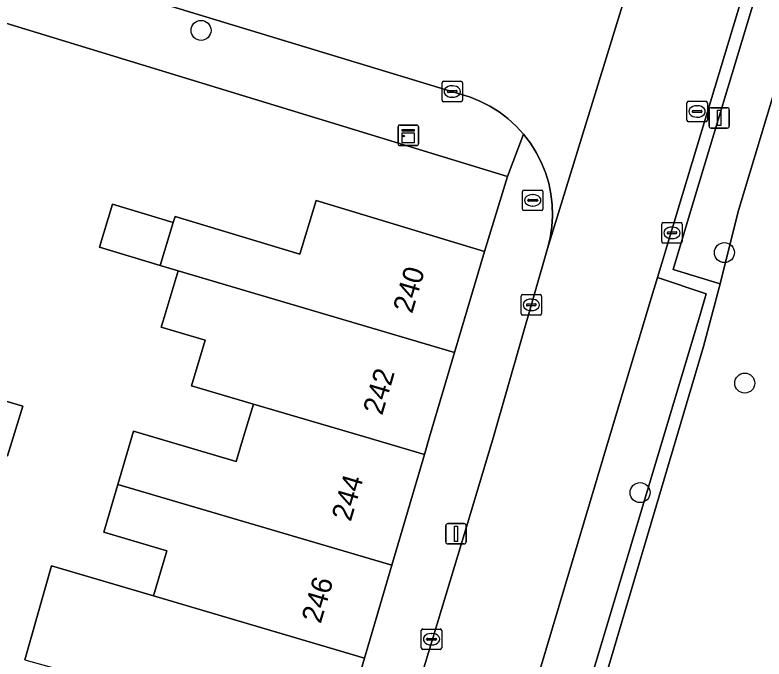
# Model space of a CAD drawing. Extents: x 161084 to 161928, y 385354 to 386522.
# Drawn here: x 161777.84 to 161814.48, y 385489.13 to 385520.65 of the extents above; entities that cross this region are included whole.
import ezdxf

# ---------------------------------------------------------------- set-up
doc = ezdxf.new("R2010")
doc.units = 0
for name, color, linetype in [('IMGEO_Berm_groen', 7, 'Continuous'), ('IMGEO_Boom', 7, 'Continuous'), ('IMGEO_Brandkraan', 7, 'Continuous'), ('IMGEO_Erf', 7, 'Continuous'), ('IMGEO_Groenvoorziening', 7, 'Continuous'), ('IMGEO_Haag', 7, 'Continuous'), ('IMGEO_Kast', 7, 'Continuous'), ('IMGEO_Kolk', 7, 'Continuous'), ('IMGEO_Lichtmast', 7, 'Continuous'), ('IMGEO_Pand', 7, 'Continuous'), ('IMGEO_Pand_nummerreeks', 7, 'Continuous'), ('IMGEO_Parkeervlak_halfverhard', 7, 'Continuous'), ('IMGEO_Rijbaan_lokaal_open', 7, 'Continuous'), ('IMGEO_Rioolput', 7, 'Continuous'), ('IMGEO_Voetpad_open', 7, 'Continuous')]:
    doc.layers.add(name, color=color, linetype=linetype)

msp = doc.modelspace()

# ---------------------------------------------------------------- linework, layer by layer
at = {"layer": 'IMGEO_Berm_groen'}
msp.add_lwpolyline([(161848.199, 385627.039), (161851.849, 385628.792), (161852.899, 385629.296), (161853.927, 385643.629), (161854.018, 385644.839), (161854.228, 385647.835), (161853.097, 385647.902), (161852.678, 385647.929), (161852.218, 385647.959), (161811.076, 385511.69), (161810.035, 385508.189), (161812.346, 385507.5), (161813.227, 385511.04)], close=True, dxfattribs=at)
msp.add_lwpolyline([(161852.448, 385624.348), (161852.899, 385629.296), (161851.849, 385628.792), (161848.199, 385627.039), (161813.227, 385511.04), (161812.346, 385507.5), (161811.521, 385504.432), (161798.811, 385461.495)], dxfattribs=at)
at = {"layer": 'IMGEO_Boom'}
for centre in [(161786.944, 385519.899), (161812.546, 385509.022), (161813.542, 385502.634), (161808.42, 385497.275)]:
    msp.add_circle(centre, 0.489, dxfattribs=at)
at = {"layer": 'IMGEO_Brandkraan'}
for p, q in [((161802.671, 385511.156), (161802.671, 385512.008)), ((161802.746, 385512.082), (161803.598, 385512.082)), ((161803.672, 385512.008), (161803.672, 385511.156)), ((161802.973, 385511.625), (161803.371, 385511.625)), ((161803.159, 385511.862), (161803.184, 385511.862)), ((161802.93, 385511.576), (161802.93, 385511.588)), ((161803.368, 385511.539), (161802.97, 385511.539)), ((161803.182, 385511.302), (161803.157, 385511.302)), ((161803.414, 385511.588), (161803.414, 385511.576)), ((161803.598, 385511.082), (161802.746, 385511.082))]:
    msp.add_line(p, q, dxfattribs=at)
for points in [[(161802.671, 385511.156), (161802.671, 385512.008)], [(161802.746, 385512.082), (161803.598, 385512.082)], [(161803.672, 385512.008), (161803.672, 385511.156)], [(161803.598, 385511.082), (161802.746, 385511.082)]]:
    msp.add_lwpolyline(points, dxfattribs=at)
for centre, radius, start, end in [((161802.748, 385512.006), 0.0765, 91.552, 178.448), ((161802.748, 385512.006), 0.0765, 91.552, 178.448), ((161803.596, 385512.006), 0.0765, 1.552, 88.448), ((161803.596, 385512.006), 0.0765, 1.552, 88.448), ((161802.97, 385511.585), 0.0403, 85.8775, 175.7526), ((161803.375, 385511.587), 0.0386, 1.7309, 96.639), ((161802.967, 385511.575), 0.0366, 178.938, 274.7102), ((161803.371, 385511.582), 0.043, 264.8664, 352.4533), ((161802.748, 385511.158), 0.0765, 181.552, 268.448), ((161802.748, 385511.158), 0.0765, 181.552, 268.448), ((161803.596, 385511.158), 0.0765, 271.552, 358.448), ((161803.596, 385511.158), 0.0765, 271.552, 358.448)]:
    msp.add_arc(centre, radius, start, end, dxfattribs=at)
for centre, major_axis, ratio, start_param, end_param in [((161803.158, 385511.582), (-0.387, 0.002), 0.722429, 4.712389, 7.853982), ((161803.183, 385511.582), (-0.39, 0.002), 0.717154, 1.570796, 4.712389)]:
    msp.add_ellipse(centre, major_axis=major_axis, ratio=ratio, start_param=start_param, end_param=end_param, dxfattribs=at)
at = {"layer": 'IMGEO_Erf'}
for points in [[(161778.325, 385489.095), (161779.624, 385493.697), (161784.627, 385492.215), (161785.276, 385494.424), (161782.184, 385495.332), (161782.872, 385497.675), (161783.637, 385500.28), (161788.665, 385498.804), (161789.026, 385500), (161789.511, 385501.604), (161786.484, 385502.497), (161787.143, 385504.731), (161785.002, 385505.378), (161785.092, 385505.675), (161785.834, 385508.128), (161784.953, 385508.394), (161781.982, 385509.293), (161782.617, 385511.393), (161785.588, 385510.494), (161785.677, 385510.787), (161791.784, 385508.94), (161792.58, 385511.572), (161800.805, 385509.084), (161801.934, 385512.741), (161772.841, 385521.656)], [(161773.716, 385502.828), (161778.227, 385501.499), (161777.484, 385499.083)]]:
    msp.add_lwpolyline(points, dxfattribs=at)
at = {"layer": 'IMGEO_Groenvoorziening'}
for points in [[(161811.521, 385504.432), (161812.346, 385507.5), (161810.035, 385508.189), (161811.076, 385511.69), (161852.218, 385647.959), (161852.678, 385647.929), (161853, 385652.919), (161852.521, 385652.947), (161852.532, 385652.512), (161852.5, 385651.785), (161852.402, 385651.064), (161852.24, 385650.354), (161851.598, 385647.999), (161851.567, 385647.886), (161810.502, 385511.864), (161809.488, 385508.506), (161809.278, 385507.807), (161811.662, 385507.009), (161811.373, 385506.043), (161797.7, 385460.383), (161796.639, 385454.675), (161796.524, 385453.656), (161794.038, 385453.594)], [(161798.811, 385461.495), (161811.521, 385504.432)]]:
    msp.add_lwpolyline(points, dxfattribs=at)
at = {"layer": 'IMGEO_Haag'}
for points in [[(161811.521, 385504.432), (161812.346, 385507.5), (161810.035, 385508.189), (161811.076, 385511.69), (161852.218, 385647.959), (161852.678, 385647.929), (161853, 385652.919), (161852.521, 385652.947), (161852.532, 385652.512), (161852.5, 385651.785), (161852.402, 385651.064), (161852.24, 385650.354), (161851.598, 385647.999), (161851.567, 385647.886), (161810.502, 385511.864), (161809.488, 385508.506), (161809.278, 385507.807), (161811.662, 385507.009), (161811.373, 385506.043), (161797.7, 385460.383), (161796.639, 385454.675), (161796.524, 385453.656), (161794.038, 385453.594)], [(161798.811, 385461.495), (161811.521, 385504.432)]]:
    msp.add_lwpolyline(points, dxfattribs=at)
at = {"layer": 'IMGEO_Kast'}
for p, q in [((161796.656, 385515.264), (161797.497, 385515.264)), ((161797.497, 385515.264), (161796.656, 385515.264)), ((161796.581, 385514.339), (161796.581, 385515.18)), ((161796.581, 385515.18), (161796.581, 385514.339)), ((161797.581, 385515.189), (161797.581, 385514.348)), ((161797.581, 385514.348), (161797.581, 385515.189)), ((161797.506, 385514.264), (161796.665, 385514.264)), ((161796.665, 385514.264), (161797.506, 385514.264))]:
    msp.add_line(p, q, dxfattribs=at)
for points in [[(161796.776, 385515.054), (161797.376, 385515.054), (161797.376, 385514.969), (161796.776, 385514.969), (161796.776, 385515.054)], [(161796.776, 385514.879), (161797.376, 385514.879), (161797.376, 385514.39), (161796.776, 385514.39), (161796.776, 385514.879)]]:
    msp.add_lwpolyline(points, dxfattribs=at)
msp.add_circle((161796.86, 385514.728), 0.0377, dxfattribs=at)
for centre, start, end in [((161796.659, 385515.186), 92.4484, 184.2845), ((161796.659, 385515.186), 92.4484, 184.2845), ((161797.503, 385515.186), 2.4484, 94.2845), ((161797.503, 385515.186), 2.4484, 94.2845), ((161796.659, 385514.342), 182.4484, 274.2845), ((161796.659, 385514.342), 182.4484, 274.2845), ((161797.503, 385514.342), 272.4484, 4.2845), ((161797.503, 385514.342), 272.4484, 4.2845)]:
    msp.add_arc(centre, 0.0779, start, end, dxfattribs=at)
at = {"layer": 'IMGEO_Kolk'}
for p, q in [((161798.733, 385516.481), (161798.733, 385517.333)), ((161798.808, 385517.407), (161799.66, 385517.407)), ((161799.221, 385517.187), (161799.246, 385517.187)), ((161799.734, 385517.333), (161799.734, 385516.481)), ((161798.992, 385516.901), (161798.992, 385516.913)), ((161799.43, 385516.864), (161799.032, 385516.864)), ((161799.035, 385516.95), (161799.433, 385516.95)), ((161799.476, 385516.913), (161799.476, 385516.901)), ((161799.66, 385516.407), (161798.808, 385516.407)), ((161799.244, 385516.627), (161799.219, 385516.627)), ((161809.484, 385509.563), (161809.484, 385510.415)), ((161809.559, 385510.489), (161810.411, 385510.489)), ((161809.972, 385510.269), (161809.997, 385510.269)), ((161810.485, 385510.415), (161810.485, 385509.563)), ((161809.743, 385509.983), (161809.743, 385509.995)), ((161810.181, 385509.946), (161809.783, 385509.946)), ((161809.786, 385510.032), (161810.184, 385510.032)), ((161810.227, 385509.995), (161810.227, 385509.983)), ((161810.411, 385509.489), (161809.559, 385509.489)), ((161809.995, 385509.709), (161809.97, 385509.709)), ((161802.602, 385506.039), (161802.602, 385506.891)), ((161802.677, 385506.965), (161803.529, 385506.965)), ((161803.603, 385506.891), (161803.603, 385506.039)), ((161802.861, 385506.459), (161802.861, 385506.471)), ((161802.904, 385506.508), (161803.302, 385506.508)), ((161803.09, 385506.745), (161803.115, 385506.745)), ((161803.345, 385506.471), (161803.345, 385506.459)), ((161803.299, 385506.422), (161802.901, 385506.422)), ((161803.113, 385506.185), (161803.088, 385506.185)), ((161803.529, 385505.965), (161802.677, 385505.965)), ((161797.72, 385489.673), (161797.72, 385490.525)), ((161797.795, 385490.599), (161798.647, 385490.599)), ((161798.208, 385490.379), (161798.233, 385490.379)), ((161798.721, 385490.525), (161798.721, 385489.673)), ((161797.979, 385490.093), (161797.979, 385490.105)), ((161798.417, 385490.056), (161798.019, 385490.056)), ((161798.022, 385490.142), (161798.42, 385490.142)), ((161798.463, 385490.105), (161798.463, 385490.093)), ((161798.231, 385489.819), (161798.206, 385489.819)), ((161798.647, 385489.599), (161797.795, 385489.599))]:
    msp.add_line(p, q, dxfattribs=at)
for points in [[(161798.733, 385516.481), (161798.733, 385517.333)], [(161798.808, 385517.407), (161799.66, 385517.407)], [(161799.734, 385517.333), (161799.734, 385516.481)], [(161799.66, 385516.407), (161798.808, 385516.407)], [(161809.484, 385509.563), (161809.484, 385510.415)], [(161809.559, 385510.489), (161810.411, 385510.489)], [(161810.485, 385510.415), (161810.485, 385509.563)], [(161810.411, 385509.489), (161809.559, 385509.489)], [(161802.602, 385506.039), (161802.602, 385506.891)], [(161802.677, 385506.965), (161803.529, 385506.965)], [(161803.603, 385506.891), (161803.603, 385506.039)], [(161803.529, 385505.965), (161802.677, 385505.965)], [(161797.72, 385489.673), (161797.72, 385490.525)], [(161797.795, 385490.599), (161798.647, 385490.599)], [(161798.721, 385490.525), (161798.721, 385489.673)], [(161798.647, 385489.599), (161797.795, 385489.599)]]:
    msp.add_lwpolyline(points, dxfattribs=at)
for centre, radius, start, end in [((161798.81, 385517.331), 0.0765, 91.552, 178.448), ((161798.81, 385517.331), 0.0765, 91.552, 178.448), ((161799.658, 385517.331), 0.0765, 1.552, 88.448), ((161799.658, 385517.331), 0.0765, 1.552, 88.448), ((161799.032, 385516.91), 0.0403, 85.8775, 175.7526), ((161799.029, 385516.9), 0.0366, 178.938, 274.7102), ((161799.433, 385516.907), 0.043, 264.8664, 352.4533), ((161799.437, 385516.912), 0.0386, 1.7309, 96.639), ((161798.81, 385516.483), 0.0765, 181.552, 268.448), ((161798.81, 385516.483), 0.0765, 181.552, 268.448), ((161799.658, 385516.483), 0.0765, 271.552, 358.448), ((161799.658, 385516.483), 0.0765, 271.552, 358.448), ((161809.561, 385510.413), 0.0765, 91.552, 178.448), ((161809.561, 385510.413), 0.0765, 91.552, 178.448), ((161810.409, 385510.413), 0.0765, 1.552, 88.448), ((161810.409, 385510.413), 0.0765, 1.552, 88.448), ((161809.783, 385509.992), 0.0403, 85.8775, 175.7526), ((161809.78, 385509.982), 0.0366, 178.938, 274.7102), ((161810.184, 385509.989), 0.043, 264.8664, 352.4533), ((161810.188, 385509.994), 0.0386, 1.7309, 96.639), ((161809.561, 385509.565), 0.0765, 181.552, 268.448), ((161809.561, 385509.565), 0.0765, 181.552, 268.448), ((161810.409, 385509.565), 0.0765, 271.552, 358.448), ((161810.409, 385509.565), 0.0765, 271.552, 358.448), ((161802.679, 385506.889), 0.0765, 91.552, 178.448), ((161802.679, 385506.889), 0.0765, 91.552, 178.448), ((161803.527, 385506.889), 0.0765, 1.552, 88.448), ((161803.527, 385506.889), 0.0765, 1.552, 88.448), ((161802.901, 385506.468), 0.0403, 85.8775, 175.7526), ((161803.306, 385506.47), 0.0386, 1.7309, 96.639), ((161802.898, 385506.458), 0.0366, 178.938, 274.7102), ((161803.302, 385506.465), 0.043, 264.8664, 352.4533), ((161802.679, 385506.041), 0.0765, 181.552, 268.448), ((161802.679, 385506.041), 0.0765, 181.552, 268.448), ((161803.527, 385506.041), 0.0765, 271.552, 358.448), ((161803.527, 385506.041), 0.0765, 271.552, 358.448), ((161797.797, 385490.523), 0.0765, 91.552, 178.448), ((161797.797, 385490.523), 0.0765, 91.552, 178.448), ((161798.645, 385490.523), 0.0765, 1.552, 88.448), ((161798.645, 385490.523), 0.0765, 1.552, 88.448), ((161798.019, 385490.102), 0.0403, 85.8775, 175.7526), ((161798.016, 385490.092), 0.0366, 178.938, 274.7102), ((161798.42, 385490.099), 0.043, 264.8664, 352.4533), ((161798.424, 385490.104), 0.0386, 1.7309, 96.639), ((161797.797, 385489.675), 0.0765, 181.552, 268.448), ((161797.797, 385489.675), 0.0765, 181.552, 268.448), ((161798.645, 385489.675), 0.0765, 271.552, 358.448), ((161798.645, 385489.675), 0.0765, 271.552, 358.448)]:
    msp.add_arc(centre, radius, start, end, dxfattribs=at)
for centre, major_axis, ratio, start_param, end_param in [((161799.22, 385516.907), (-0.387, 0.002), 0.722429, 4.712389, 7.853982), ((161799.245, 385516.907), (-0.39, 0.002), 0.717154, 1.570796, 4.712389), ((161809.971, 385509.989), (-0.387, 0.002), 0.722429, 4.712389, 7.853982), ((161809.996, 385509.989), (-0.39, 0.002), 0.717154, 1.570796, 4.712389), ((161803.089, 385506.465), (-0.387, 0.002), 0.722429, 4.712389, 7.853982), ((161803.114, 385506.465), (-0.39, 0.002), 0.717154, 1.570796, 4.712389), ((161798.207, 385490.099), (-0.387, 0.002), 0.722429, 4.712389, 7.853982), ((161798.232, 385490.099), (-0.39, 0.002), 0.717154, 1.570796, 4.712389)]:
    msp.add_ellipse(centre, major_axis=major_axis, ratio=ratio, start_param=start_param, end_param=end_param, dxfattribs=at)
at = {"layer": 'IMGEO_Lichtmast'}
for p, q in [((161811.796, 385515.216), (161811.796, 385516.016)), ((161811.796, 385516.016), (161811.796, 385515.216)), ((161811.896, 385516.116), (161812.686, 385516.116)), ((161812.686, 385516.116), (161811.896, 385516.116)), ((161812.786, 385516.016), (161812.786, 385515.216)), ((161812.786, 385515.216), (161812.786, 385516.016)), ((161812.686, 385515.116), (161811.896, 385515.116)), ((161811.896, 385515.116), (161812.686, 385515.116)), ((161798.92, 385494.862), (161798.92, 385495.662)), ((161798.92, 385495.662), (161798.92, 385494.862)), ((161799.02, 385495.762), (161799.81, 385495.762)), ((161799.81, 385495.762), (161799.02, 385495.762)), ((161799.91, 385495.662), (161799.91, 385494.862)), ((161799.91, 385494.862), (161799.91, 385495.662)), ((161799.81, 385494.762), (161799.02, 385494.762)), ((161799.02, 385494.762), (161799.81, 385494.762))]:
    msp.add_line(p, q, dxfattribs=at)
for points in [[(161812.216, 385515.991), (161812.366, 385515.991), (161812.366, 385515.241), (161812.216, 385515.241), (161812.216, 385515.991)], [(161799.34, 385495.637), (161799.49, 385495.637), (161799.49, 385494.887), (161799.34, 385494.887), (161799.34, 385495.637)]]:
    msp.add_lwpolyline(points, dxfattribs=at)
for centre, start, end in [((161811.896, 385516.016), 90, 180), ((161811.896, 385516.016), 90, 180), ((161812.686, 385516.016), 0, 90), ((161812.686, 385516.016), 360, 90), ((161811.896, 385515.216), 180, 270), ((161811.896, 385515.216), 180, 270), ((161812.686, 385515.216), 270, 0), ((161812.686, 385515.216), 270, 0), ((161799.02, 385495.662), 90, 180), ((161799.02, 385495.662), 90, 180), ((161799.81, 385495.662), 0, 90), ((161799.81, 385495.662), 360, 90), ((161799.02, 385494.862), 180, 270), ((161799.02, 385494.862), 180, 270), ((161799.81, 385494.862), 270, 0), ((161799.81, 385494.862), 270, 0)]:
    msp.add_arc(centre, 0.1, start, end, dxfattribs=at)
at = {"layer": 'IMGEO_Pand'}
for points in [[(161785.588, 385510.494), (161782.617, 385511.393), (161781.982, 385509.293), (161784.953, 385508.394)], [(161800.805, 385509.084), (161792.58, 385511.572), (161791.784, 385508.94), (161785.677, 385510.787), (161785.588, 385510.494), (161784.953, 385508.394), (161785.834, 385508.128), (161799.346, 385504.136)], [(161799.346, 385504.136), (161785.834, 385508.128), (161785.092, 385505.675), (161785.002, 385505.378), (161787.143, 385504.731), (161786.484, 385502.497), (161789.511, 385501.604), (161794.951, 385500), (161797.873, 385499.138), (161798.127, 385500)], [(161773.716, 385502.828), (161774.481, 385505.298), (161766.835, 385507.666), (161766.055, 385502.738), (161773.019, 385500.58), (161772.974, 385500.435), (161777.484, 385499.083), (161778.227, 385501.499)], [(161797.873, 385499.138), (161794.951, 385500), (161789.511, 385501.604), (161789.026, 385500), (161788.665, 385498.804), (161783.637, 385500.28), (161782.872, 385497.675), (161796.276, 385493.721)], [(161784.627, 385492.215), (161794.936, 385489.175), (161796.276, 385493.721), (161782.872, 385497.675), (161782.184, 385495.332), (161785.276, 385494.424)], [(161779.624, 385493.697), (161778.325, 385489.095), (161780.385, 385488.524), (161793.597, 385484.629), (161794.936, 385489.175), (161784.627, 385492.215)]]:
    msp.add_lwpolyline(points, close=True, dxfattribs=at)
at = {"layer": 'IMGEO_Parkeervlak_halfverhard'}
for points in [[(161811.373, 385506.043), (161811.662, 385507.009), (161809.278, 385507.807), (161808.984, 385506.835), (161806.92, 385500), (161796.052, 385463.546), (161794.324, 385456.287), (161794.175, 385455.066)], [(161794.038, 385453.594), (161796.524, 385453.656), (161796.639, 385454.675), (161797.7, 385460.383), (161811.373, 385506.043)]]:
    msp.add_lwpolyline(points, dxfattribs=at)
at = {"layer": 'IMGEO_Rijbaan_lokaal_open'}
for points in [[(161851.567, 385647.886), (161851.598, 385647.999), (161846.433, 385649.859), (161834.105, 385608.968), (161832.229, 385602.755), (161817.434, 385553.757), (161815.651, 385547.851), (161808.581, 385524.436), (161808.494, 385524.175), (161803.895, 385509.219), (161801.247, 385500), (161800.149, 385496.305), (161790.091, 385463.059), (161789.139, 385458.96), (161788.558, 385454.793), (161788.351, 385450.59), (161788.44, 385447.473), (161789.704, 385438.084), (161790.324, 385434.924), (161795.608, 385436.175), (161794.783, 385440.788)], [(161794.175, 385455.066), (161794.324, 385456.287), (161796.052, 385463.546), (161806.92, 385500), (161808.984, 385506.835), (161809.278, 385507.807), (161809.488, 385508.506), (161810.502, 385511.864), (161851.567, 385647.886)], [(161775.025, 385524.271), (161799.847, 385516.717), (161800.084, 385516.64), (161800.586, 385516.439), (161801.069, 385516.193), (161801.527, 385515.906), (161801.958, 385515.579), (161802.359, 385515.215), (161802.725, 385514.816), (161803.054, 385514.386), (161803.343, 385513.929), (161803.59, 385513.447), (161803.794, 385512.946), (161803.951, 385512.428), (161804.062, 385511.898), (161804.125, 385511.361), (161804.14, 385510.82), (161804.106, 385510.28), (161804.024, 385509.745), (161803.895, 385509.219), (161808.494, 385524.175)]]:
    msp.add_lwpolyline(points, dxfattribs=at)
at = {"layer": 'IMGEO_Rioolput'}
for p, q in [((161810.786, 385516.43), (161811.638, 385516.43)), ((161810.711, 385515.504), (161810.711, 385516.356)), ((161811.199, 385516.21), (161811.224, 385516.21)), ((161811.712, 385516.356), (161811.712, 385515.504)), ((161810.97, 385515.924), (161810.97, 385515.936)), ((161811.408, 385515.887), (161811.01, 385515.887)), ((161811.013, 385515.973), (161811.411, 385515.973)), ((161811.222, 385515.65), (161811.197, 385515.65)), ((161811.454, 385515.936), (161811.454, 385515.924)), ((161811.638, 385515.43), (161810.786, 385515.43))]:
    msp.add_line(p, q, dxfattribs=at)
for points in [[(161810.786, 385516.43), (161811.638, 385516.43)], [(161810.711, 385515.504), (161810.711, 385516.356)], [(161811.712, 385516.356), (161811.712, 385515.504)], [(161811.638, 385515.43), (161810.786, 385515.43)]]:
    msp.add_lwpolyline(points, dxfattribs=at)
for centre, radius, start, end in [((161810.788, 385516.354), 0.0765, 91.552, 178.448), ((161810.788, 385516.354), 0.0765, 91.552, 178.448), ((161811.636, 385516.354), 0.0765, 1.552, 88.448), ((161811.636, 385516.354), 0.0765, 1.552, 88.448), ((161811.01, 385515.933), 0.0403, 85.8775, 175.7526), ((161811.007, 385515.923), 0.0366, 178.938, 274.7102), ((161811.411, 385515.93), 0.043, 264.8664, 352.4533), ((161811.415, 385515.935), 0.0386, 1.7309, 96.639), ((161810.788, 385515.506), 0.0765, 181.552, 268.448), ((161810.788, 385515.506), 0.0765, 181.552, 268.448), ((161811.636, 385515.506), 0.0765, 271.552, 358.448), ((161811.636, 385515.506), 0.0765, 271.552, 358.448)]:
    msp.add_arc(centre, radius, start, end, dxfattribs=at)
for centre, major_axis, ratio, start_param, end_param in [((161811.198, 385515.93), (-0.387, 0.002), 0.722429, 4.712389, 7.853982), ((161811.223, 385515.93), (-0.39, 0.002), 0.717154, 1.570796, 4.712389)]:
    msp.add_ellipse(centre, major_axis=major_axis, ratio=ratio, start_param=start_param, end_param=end_param, dxfattribs=at)
at = {"layer": 'IMGEO_Voetpad_open'}
for points in [[(161772.841, 385521.656), (161801.934, 385512.741), (161802.725, 385514.816), (161802.359, 385515.215), (161801.958, 385515.579), (161801.527, 385515.906), (161801.069, 385516.193), (161800.586, 385516.439), (161800.084, 385516.64), (161799.847, 385516.717), (161775.025, 385524.271)], [(161790.091, 385463.059), (161800.149, 385496.305), (161801.247, 385500), (161803.895, 385509.219), (161804.024, 385509.745), (161804.106, 385510.28), (161804.14, 385510.82), (161804.125, 385511.361), (161804.062, 385511.898), (161803.951, 385512.428), (161803.794, 385512.946), (161803.59, 385513.447), (161803.343, 385513.929), (161803.054, 385514.386), (161802.725, 385514.816), (161801.934, 385512.741), (161800.805, 385509.084), (161799.346, 385504.136), (161798.127, 385500), (161797.873, 385499.138), (161796.276, 385493.721), (161794.936, 385489.175), (161793.597, 385484.629)]]:
    msp.add_lwpolyline(points, dxfattribs=at)

# ---------------------------------------------------------------- texts
at = {"layer": 'IMGEO_Pand_nummerreeks'}
for s, rotation, p in [('240', 73.5735, (161797.27, 385506.003)), ('242', 73.5735, (161795.803, 385501.025)), ('244', 73.5776, (161794.267, 385495.821)), ('246', 73.5776, (161792.795, 385490.826))]:
    msp.add_text(s, height=1, rotation=rotation, dxfattribs=at).set_placement(p)

doc.saveas('drawing.dxf')
